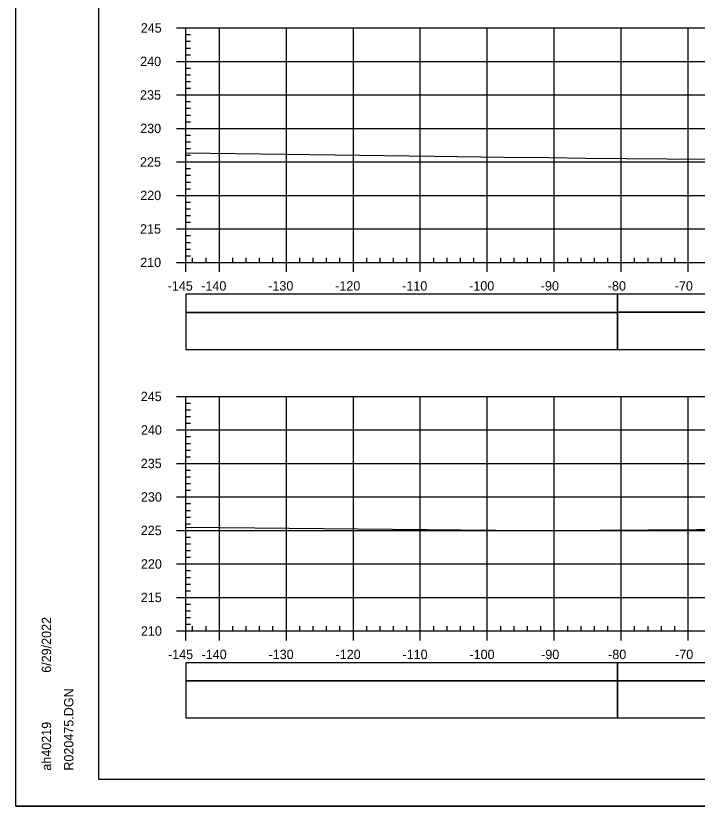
# Model space of a CAD drawing. Extents: x 1386544 to 1388153, y 379785 to 390999.
# Drawn here: x 1387196.1 to 1387297.9, y 381223.9 to 381341.8 of the extents above; entities that cross this region are included whole.
import ezdxf

# ---------------------------------------------------------------- set-up
doc = ezdxf.new("R2010")
doc.units = 0
for name, color, linetype in [('R_Axis', 7, 'Continuous'), ('R_Axis Annot', 7, 'Continuous'), ('R_Border', 7, 'Continuous'), ('R_Exist Surface', 7, 'Continuous'), ('R_Grid', 7, 'Continuous'), ('R_No Plot', 7, 'Continuous'), ('R_Striping', 7, 'Continuous')]:
    doc.layers.add(name, color=color, linetype=linetype)

msp = doc.modelspace()

# ---------------------------------------------------------------- linework, layer by layer
at = {"layer": 'R_Axis'}
for p, q in [((1387220.11, 381340.02), (1387221.51, 381340.02)), ((1387221.51, 381305.02), (1387221.51, 381340.02)), ((1387221.51, 381339.02), (1387222.21, 381339.02)), ((1387221.51, 381338.02), (1387222.21, 381338.02)), ((1387221.51, 381337.02), (1387222.21, 381337.02)), ((1387221.51, 381336.02), (1387222.21, 381336.02)), ((1387220.11, 381335.02), (1387221.51, 381335.02)), ((1387221.51, 381334.02), (1387222.21, 381334.02)), ((1387221.51, 381333.02), (1387222.21, 381333.02)), ((1387221.51, 381332.02), (1387222.21, 381332.02)), ((1387221.51, 381331.02), (1387222.21, 381331.02)), ((1387220.11, 381330.02), (1387221.51, 381330.02)), ((1387221.51, 381329.02), (1387222.21, 381329.02)), ((1387221.51, 381328.02), (1387222.21, 381328.02)), ((1387221.51, 381327.02), (1387222.21, 381327.02)), ((1387221.51, 381326.02), (1387222.21, 381326.02)), ((1387220.11, 381325.02), (1387221.51, 381325.02)), ((1387221.51, 381324.02), (1387222.21, 381324.02)), ((1387221.51, 381323.02), (1387222.21, 381323.02)), ((1387221.51, 381322.02), (1387222.21, 381322.02)), ((1387221.51, 381321.02), (1387222.21, 381321.02)), ((1387220.11, 381320.02), (1387221.51, 381320.02)), ((1387221.51, 381319.02), (1387222.21, 381319.02)), ((1387221.51, 381318.02), (1387222.21, 381318.02)), ((1387221.51, 381317.02), (1387222.21, 381317.02)), ((1387221.51, 381316.02), (1387222.21, 381316.02)), ((1387220.11, 381315.02), (1387221.51, 381315.02)), ((1387221.51, 381314.02), (1387222.21, 381314.02)), ((1387221.51, 381313.02), (1387222.21, 381313.02)), ((1387221.51, 381312.02), (1387222.21, 381312.02)), ((1387221.51, 381311.02), (1387222.21, 381311.02)), ((1387220.11, 381310.02), (1387221.51, 381310.02)), ((1387221.51, 381309.02), (1387222.21, 381309.02)), ((1387221.51, 381308.02), (1387222.21, 381308.02)), ((1387221.51, 381307.02), (1387222.21, 381307.02)), ((1387220.11, 381305.02), (1387221.51, 381305.02)), ((1387221.51, 381306.02), (1387222.21, 381306.02)), ((1387221.51, 381305.02), (1387511.51, 381305.02)), ((1387221.51, 381303.62), (1387221.51, 381305.02)), ((1387222.51, 381305.02), (1387222.51, 381305.72)), ((1387224.51, 381305.02), (1387224.51, 381305.72)), ((1387226.51, 381303.62), (1387226.51, 381305.02)), ((1387228.51, 381305.02), (1387228.51, 381305.72)), ((1387230.51, 381305.02), (1387230.51, 381305.72)), ((1387232.51, 381305.02), (1387232.51, 381305.72)), ((1387234.51, 381305.02), (1387234.51, 381305.72)), ((1387236.51, 381303.62), (1387236.51, 381305.02)), ((1387238.51, 381305.02), (1387238.51, 381305.72)), ((1387240.51, 381305.02), (1387240.51, 381305.72)), ((1387242.51, 381305.02), (1387242.51, 381305.72)), ((1387244.51, 381305.02), (1387244.51, 381305.72)), ((1387246.51, 381303.62), (1387246.51, 381305.02)), ((1387248.51, 381305.02), (1387248.51, 381305.72)), ((1387250.51, 381305.02), (1387250.51, 381305.72)), ((1387252.51, 381305.02), (1387252.51, 381305.72)), ((1387254.51, 381305.02), (1387254.51, 381305.72)), ((1387256.51, 381303.62), (1387256.51, 381305.02)), ((1387258.51, 381305.02), (1387258.51, 381305.72)), ((1387260.51, 381305.02), (1387260.51, 381305.72)), ((1387262.51, 381305.02), (1387262.51, 381305.72)), ((1387264.51, 381305.02), (1387264.51, 381305.72)), ((1387266.51, 381303.62), (1387266.51, 381305.02)), ((1387268.51, 381305.02), (1387268.51, 381305.72)), ((1387270.51, 381305.02), (1387270.51, 381305.72)), ((1387272.51, 381305.02), (1387272.51, 381305.72)), ((1387274.51, 381305.02), (1387274.51, 381305.72)), ((1387276.51, 381303.62), (1387276.51, 381305.02)), ((1387278.51, 381305.02), (1387278.51, 381305.72)), ((1387280.51, 381305.02), (1387280.51, 381305.72)), ((1387282.51, 381305.02), (1387282.51, 381305.72)), ((1387284.51, 381305.02), (1387284.51, 381305.72)), ((1387286.51, 381303.62), (1387286.51, 381305.02)), ((1387288.51, 381305.02), (1387288.51, 381305.72)), ((1387290.51, 381305.02), (1387290.51, 381305.72)), ((1387292.51, 381305.02), (1387292.51, 381305.72)), ((1387294.51, 381305.02), (1387294.51, 381305.72)), ((1387296.51, 381303.62), (1387296.51, 381305.02)), ((1387220.11, 381285.02), (1387221.51, 381285.02)), ((1387221.51, 381250.02), (1387221.51, 381285.02)), ((1387221.51, 381284.02), (1387222.21, 381284.02)), ((1387221.51, 381283.02), (1387222.21, 381283.02)), ((1387221.51, 381282.02), (1387222.21, 381282.02)), ((1387221.51, 381281.02), (1387222.21, 381281.02)), ((1387220.11, 381280.02), (1387221.51, 381280.02)), ((1387221.51, 381279.02), (1387222.21, 381279.02)), ((1387221.51, 381278.02), (1387222.21, 381278.02)), ((1387221.51, 381277.02), (1387222.21, 381277.02)), ((1387221.51, 381276.02), (1387222.21, 381276.02)), ((1387220.11, 381275.02), (1387221.51, 381275.02)), ((1387221.51, 381274.02), (1387222.21, 381274.02)), ((1387221.51, 381273.02), (1387222.21, 381273.02)), ((1387221.51, 381272.02), (1387222.21, 381272.02)), ((1387221.51, 381271.02), (1387222.21, 381271.02)), ((1387220.11, 381270.02), (1387221.51, 381270.02)), ((1387221.51, 381269.02), (1387222.21, 381269.02)), ((1387221.51, 381268.02), (1387222.21, 381268.02)), ((1387221.51, 381267.02), (1387222.21, 381267.02)), ((1387220.11, 381265.02), (1387221.51, 381265.02)), ((1387221.51, 381266.02), (1387222.21, 381266.02)), ((1387221.51, 381264.02), (1387222.21, 381264.02)), ((1387221.51, 381263.02), (1387222.21, 381263.02)), ((1387221.51, 381262.02), (1387222.21, 381262.02)), ((1387221.51, 381261.02), (1387222.21, 381261.02)), ((1387220.11, 381260.02), (1387221.51, 381260.02)), ((1387221.51, 381259.02), (1387222.21, 381259.02)), ((1387221.51, 381258.02), (1387222.21, 381258.02)), ((1387221.51, 381257.02), (1387222.21, 381257.02)), ((1387221.51, 381256.02), (1387222.21, 381256.02)), ((1387220.11, 381255.02), (1387221.51, 381255.02)), ((1387221.51, 381254.02), (1387222.21, 381254.02)), ((1387221.51, 381253.02), (1387222.21, 381253.02)), ((1387221.51, 381252.02), (1387222.21, 381252.02)), ((1387221.51, 381251.02), (1387222.21, 381251.02)), ((1387220.11, 381250.02), (1387221.51, 381250.02)), ((1387221.51, 381250.02), (1387221.51, 381250.72)), ((1387221.51, 381250.02), (1387511.51, 381250.02)), ((1387221.51, 381248.62), (1387221.51, 381250.02)), ((1387222.51, 381250.02), (1387222.51, 381250.72)), ((1387224.51, 381250.02), (1387224.51, 381250.72)), ((1387226.51, 381248.62), (1387226.51, 381250.02)), ((1387228.51, 381250.02), (1387228.51, 381250.72)), ((1387230.51, 381250.02), (1387230.51, 381250.72)), ((1387232.51, 381250.02), (1387232.51, 381250.72)), ((1387234.51, 381250.02), (1387234.51, 381250.72)), ((1387236.51, 381248.62), (1387236.51, 381250.02)), ((1387238.51, 381250.02), (1387238.51, 381250.72)), ((1387240.51, 381250.02), (1387240.51, 381250.72)), ((1387242.51, 381250.02), (1387242.51, 381250.72)), ((1387244.51, 381250.02), (1387244.51, 381250.72)), ((1387246.51, 381248.62), (1387246.51, 381250.02)), ((1387248.51, 381250.02), (1387248.51, 381250.72)), ((1387250.51, 381250.02), (1387250.51, 381250.72)), ((1387252.51, 381250.02), (1387252.51, 381250.72)), ((1387254.51, 381250.02), (1387254.51, 381250.72)), ((1387256.51, 381248.62), (1387256.51, 381250.02)), ((1387258.51, 381250.02), (1387258.51, 381250.72)), ((1387260.51, 381250.02), (1387260.51, 381250.72)), ((1387262.51, 381250.02), (1387262.51, 381250.72)), ((1387264.51, 381250.02), (1387264.51, 381250.72)), ((1387266.51, 381248.62), (1387266.51, 381250.02)), ((1387268.51, 381250.02), (1387268.51, 381250.72)), ((1387270.51, 381250.02), (1387270.51, 381250.72)), ((1387272.51, 381250.02), (1387272.51, 381250.72)), ((1387274.51, 381250.02), (1387274.51, 381250.72)), ((1387276.51, 381248.62), (1387276.51, 381250.02)), ((1387278.51, 381250.02), (1387278.51, 381250.72)), ((1387280.51, 381250.02), (1387280.51, 381250.72)), ((1387282.51, 381250.02), (1387282.51, 381250.72)), ((1387284.51, 381250.02), (1387284.51, 381250.72)), ((1387286.51, 381248.62), (1387286.51, 381250.02)), ((1387288.51, 381250.02), (1387288.51, 381250.72)), ((1387290.51, 381250.02), (1387290.51, 381250.72)), ((1387292.51, 381250.02), (1387292.51, 381250.72)), ((1387294.51, 381250.02), (1387294.51, 381250.72)), ((1387296.51, 381248.62), (1387296.51, 381250.02))]:
    msp.add_line(p, q, dxfattribs=at)
at = {"layer": 'R_Axis Annot'}
for points in [[(1387221.51, 381297.57), (1387285.95, 381297.57), (1387285.95, 381300.28), (1387221.51, 381300.28)], [(1387221.51, 381292.05), (1387285.95, 381292.05), (1387285.95, 381297.57), (1387221.51, 381297.57)], [(1387221.51, 381242.57), (1387285.95, 381242.57), (1387285.95, 381245.28), (1387221.51, 381245.28)], [(1387221.51, 381237.05), (1387285.95, 381237.05), (1387285.95, 381242.57), (1387221.51, 381242.57)]]:
    msp.add_lwpolyline(points, close=True, dxfattribs=at)
at = {"layer": 'R_Border'}
for p, q in [((1387208.51, 381227.85), (1387208.51, 381433.31)), ((1387208.51, 381227.85), (1387208.51, 381227.85)), ((1387524.69, 381227.85), (1387208.51, 381227.85))]:
    msp.add_line(p, q, dxfattribs=at)
at = {"layer": 'R_Exist Surface'}
for points in [[(1387221.51, 381321.36), (1387258.57, 381320.88), (1387269.01, 381320.75), (1387275.68, 381320.67), (1387281.2, 381320.6), (1387299.43, 381320.45), (1387316.2, 381319.58), (1387325.24, 381319.12), (1387327.78, 381318.84), (1387327.94, 381318.83), (1387329.04, 381319.08), (1387345.4, 381323.09), (1387351.31, 381323.22), (1387353.66, 381323.29), (1387357.07, 381323.33), (1387365.05, 381323.42), (1387368.54, 381323.34), (1387376.22, 381323.16), (1387379.22, 381323.1), (1387385.19, 381322.99), (1387395.6, 381322.13), (1387400.74, 381321.67)], [(1387221.51, 381265.5), (1387272.9, 381265), (1387276.2, 381264.99), (1387297.82, 381265.15), (1387300.12, 381265.16)]]:
    msp.add_lwpolyline(points, dxfattribs=at)
at = {"layer": 'R_Grid'}
for p, q in [((1387221.51, 381340.02), (1387511.51, 381340.02)), ((1387226.51, 381305.02), (1387226.51, 381340.02)), ((1387236.51, 381305.02), (1387236.51, 381340.02)), ((1387246.51, 381305.02), (1387246.51, 381340.02)), ((1387256.51, 381305.02), (1387256.51, 381340.02)), ((1387266.51, 381305.02), (1387266.51, 381340.02)), ((1387276.51, 381305.02), (1387276.51, 381340.02)), ((1387286.51, 381305.02), (1387286.51, 381340.02)), ((1387296.51, 381305.02), (1387296.51, 381340.02)), ((1387221.51, 381335.02), (1387511.51, 381335.02)), ((1387221.51, 381305.02), (1387221.51, 381335.02)), ((1387221.51, 381335.02), (1387511.51, 381335.02)), ((1387221.51, 381305.02), (1387221.51, 381335.02)), ((1387226.51, 381305.02), (1387226.51, 381335.02)), ((1387236.51, 381305.02), (1387236.51, 381335.02)), ((1387246.51, 381305.02), (1387246.51, 381335.02)), ((1387256.51, 381305.02), (1387256.51, 381335.02)), ((1387266.51, 381305.02), (1387266.51, 381335.02)), ((1387276.51, 381305.02), (1387276.51, 381335.02)), ((1387286.51, 381305.02), (1387286.51, 381335.02)), ((1387296.51, 381305.02), (1387296.51, 381335.02)), ((1387221.51, 381330.02), (1387511.51, 381330.02)), ((1387221.51, 381330.02), (1387511.51, 381330.02)), ((1387221.51, 381325.02), (1387511.51, 381325.02)), ((1387221.51, 381325.02), (1387511.51, 381325.02)), ((1387221.51, 381320.02), (1387511.51, 381320.02)), ((1387221.51, 381320.02), (1387511.51, 381320.02)), ((1387221.51, 381315.02), (1387511.51, 381315.02)), ((1387221.51, 381315.02), (1387511.51, 381315.02)), ((1387221.51, 381310.02), (1387511.51, 381310.02)), ((1387221.51, 381310.02), (1387511.51, 381310.02)), ((1387221.51, 381305.02), (1387511.51, 381305.02)), ((1387221.51, 381305.02), (1387511.51, 381305.02)), ((1387221.51, 381285.02), (1387511.51, 381285.02)), ((1387221.51, 381250.02), (1387221.51, 381285.02)), ((1387226.51, 381250.02), (1387226.51, 381285.02)), ((1387236.51, 381250.02), (1387236.51, 381285.02)), ((1387246.51, 381250.02), (1387246.51, 381285.02)), ((1387256.51, 381250.02), (1387256.51, 381285.02)), ((1387266.51, 381250.02), (1387266.51, 381285.02)), ((1387276.51, 381250.02), (1387276.51, 381285.02)), ((1387286.51, 381250.02), (1387286.51, 381285.02)), ((1387296.51, 381250.02), (1387296.51, 381285.02)), ((1387221.51, 381280.02), (1387511.51, 381280.02)), ((1387221.51, 381275.02), (1387511.51, 381275.02)), ((1387221.51, 381270.02), (1387511.51, 381270.02)), ((1387221.51, 381265.02), (1387511.51, 381265.02)), ((1387221.51, 381260.02), (1387511.51, 381260.02)), ((1387221.51, 381255.02), (1387511.51, 381255.02)), ((1387221.51, 381250.02), (1387511.51, 381250.02))]:
    msp.add_line(p, q, dxfattribs=at)
at = {"layer": 'R_No Plot'}
msp.add_line((1387196.11, 381223.87), (1387529.45, 381223.87), dxfattribs=at)
for points in [[(1387196.11, 381437.2), (1387529.45, 381437.2), (1387529.45, 381223.87), (1387196.11, 381223.87)], [(1387442.43, 381433.31), (1387462.05, 381433.31), (1387462.05, 381423.43), (1387478.17, 381423.43), (1387501.37, 381423.43), (1387501.37, 381399.1), (1387524.69, 381399.1), (1387524.69, 381227.85), (1387208.51, 381227.85), (1387208.51, 381433.31)]]:
    msp.add_lwpolyline(points, close=True, dxfattribs=at)
at = {"layer": 'R_Striping'}
for points in [[(1387285.95, 381297.58), (1387314.14, 381297.58), (1387314.14, 381300.28), (1387285.95, 381300.28)], [(1387285.95, 381292.05), (1387314.14, 381292.05), (1387314.14, 381297.58), (1387285.95, 381297.58)], [(1387285.95, 381242.58), (1387314.14, 381242.58), (1387314.14, 381245.28), (1387285.95, 381245.28)], [(1387285.95, 381237.05), (1387314.14, 381237.05), (1387314.14, 381242.58), (1387285.95, 381242.58)]]:
    msp.add_lwpolyline(points, close=True, dxfattribs=at)

# ---------------------------------------------------------------- texts
at = {"layer": 'R_Axis Annot'}
for s, p in [('245', (1387214.77, 381339.32)), ('240', (1387214.68, 381334.32)), ('235', (1387214.66, 381329.32)), ('230', (1387214.68, 381324.32)), ('225', (1387214.66, 381319.32)), ('220', (1387214.68, 381314.32)), ('215', (1387214.66, 381309.32)), ('210', (1387214.68, 381304.32)), ('-145', (1387218.79, 381300.82)), ('-140', (1387223.8, 381300.82)), ('-130', (1387233.8, 381300.82)), ('-120', (1387243.8, 381300.82)), ('-110', (1387253.8, 381300.82)), ('-100', (1387263.8, 381300.82)), ('-90', (1387274.5, 381300.82)), ('-80', (1387284.5, 381300.82)), ('-70', (1387294.5, 381300.82)), ('245', (1387214.77, 381284.32)), ('240', (1387214.79, 381279.32)), ('235', (1387214.77, 381274.32)), ('230', (1387214.79, 381269.32)), ('225', (1387214.77, 381264.32)), ('220', (1387214.79, 381259.32)), ('215', (1387214.77, 381254.32)), ('210', (1387214.79, 381249.32)), ('-145', (1387218.84, 381245.82)), ('-140', (1387223.85, 381245.82)), ('-130', (1387233.85, 381245.82)), ('-120', (1387243.85, 381245.82)), ('-110', (1387253.85, 381245.82)), ('-100', (1387263.85, 381245.82)), ('-90', (1387274.55, 381245.82)), ('-80', (1387284.55, 381245.82)), ('-70', (1387294.55, 381245.82))]:
    msp.add_text(s, height=1.4, dxfattribs=at).set_placement(p)
at = {"layer": 'R_Border'}
for s, p in [('6/29/2022', (1387201.38, 381243.78)), ('R020475.DGN', (1387204.71, 381229.17)), ('ah40219', (1387201.38, 381229.17))]:
    msp.add_text(s, height=1.4, rotation=90, dxfattribs=at).set_placement(p)

doc.saveas('drawing.dxf')
